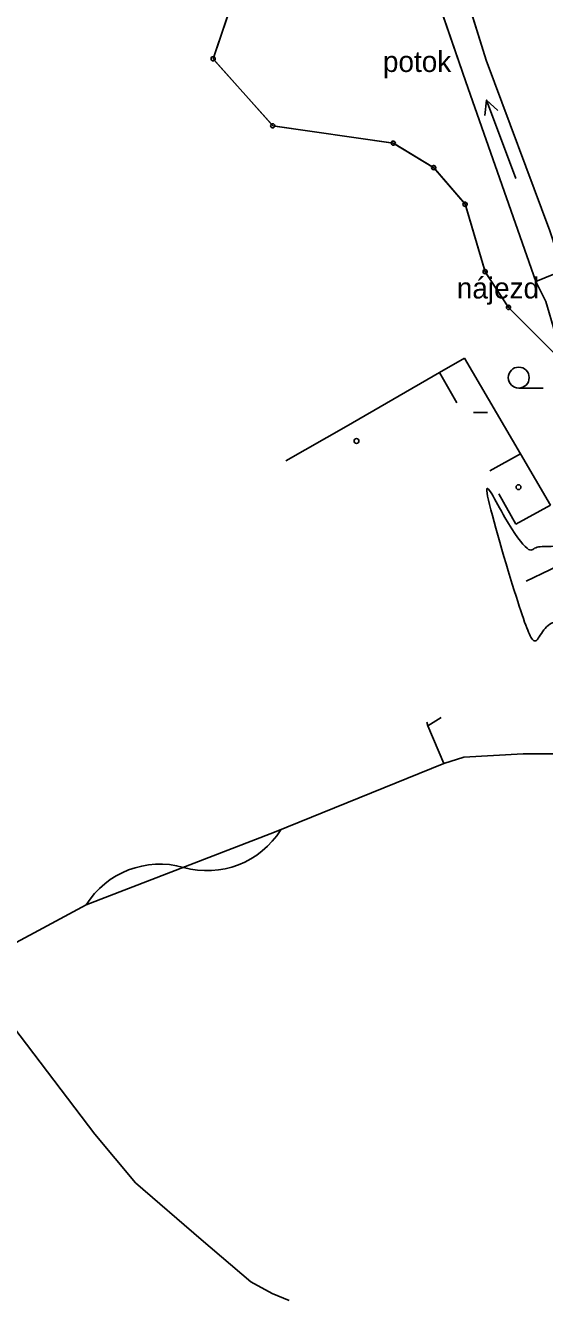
# Model space of a CAD drawing. Extents: x -495905 to -478420, y -1113297 to -1107716.
# Drawn here: x -481770.6 to -481696, y -1112689.1 to -1112506 of the extents above; entities that cross this region are included whole.
import ezdxf

# ---------------------------------------------------------------- set-up
doc = ezdxf.new("R2010")
doc.units = 0
for name, color, linetype in [('01_OBVOD PÚ', 7, 'Continuous'), ('07_SDĚLOVACÍ_P', 7, 'Continuous'), ('2D_VRSTEVNICE', 7, 'Continuous'), ('ttp', 7, 'Continuous'), ('VODNÍ PLOCHY', 7, 'Continuous'), ('zahrada', 7, 'Continuous'), ('zamereni', 7, 'Continuous')]:
    doc.layers.add(name, color=color, linetype=linetype)

msp = doc.modelspace()

# ---------------------------------------------------------------- linework, layer by layer
at = {"layer": '01_OBVOD PÚ'}
for p, q in [((-481740.35, -1112501.15), (-481743.63, -1112510.83)), ((-481743.63, -1112510.83), (-481735.06, -1112520.45)), ((-481735.06, -1112520.45), (-481717.74, -1112522.94)), ((-481717.74, -1112522.94), (-481711.93, -1112526.46)), ((-481711.93, -1112526.46), (-481707.43, -1112531.71)), ((-481707.43, -1112531.71), (-481704.55, -1112541.39)), ((-481704.55, -1112541.39), (-481701.19, -1112546.52)), ((-481701.19, -1112546.52), (-481688.27, -1112559.47))]:
    msp.add_line(p, q, dxfattribs=at)
at = {"layer": '07_SDĚLOVACÍ_P'}
for points in [[(-481712.8, -1112606.58), (-481712.93, -1112606.07)], [(-481712.8, -1112606.58), (-481712.93, -1112606.07)], [(-481712.8, -1112606.58), (-481710.84, -1112605.38)], [(-481712.8, -1112606.58), (-481710.84, -1112605.38)], [(-481712.8, -1112606.58), (-481710.46, -1112612.02)], [(-481712.8, -1112606.58), (-481710.46, -1112612.02)], [(-481710.46, -1112612.02), (-481707.59, -1112611.08), (-481699.1, -1112610.61), (-481694.19, -1112610.61)], [(-481710.46, -1112612.02), (-481707.59, -1112611.08), (-481699.1, -1112610.61), (-481694.19, -1112610.61)], [(-481778.21, -1112641.05), (-481761.88, -1112632.31), (-481734.79, -1112621.86), (-481710.46, -1112612.02)], [(-481778.21, -1112641.05), (-481761.88, -1112632.31), (-481734.79, -1112621.86), (-481710.46, -1112612.02)], [(-481778.21, -1112641.05), (-481777.27, -1112643.35), (-481760.62, -1112665.19), (-481754.77, -1112672.2), (-481745.33, -1112680.31), (-481738.22, -1112686.39), (-481735.15, -1112688.09), (-481732.69, -1112689.09)], [(-481778.21, -1112641.05), (-481777.27, -1112643.35), (-481760.62, -1112665.19), (-481754.77, -1112672.2), (-481745.33, -1112680.31), (-481738.22, -1112686.39), (-481735.15, -1112688.09), (-481732.69, -1112689.09)]]:
    msp.add_lwpolyline(points, dxfattribs=at)
for centre, start, end in [((-481744.49, -1112614.88), 254.2248, 327.9646), ((-481751.28, -1112638.94), 74.2248, 147.9646)]:
    msp.add_arc(centre, 12.5, start, end, dxfattribs=at)
at = {"layer": '2D_VRSTEVNICE'}
msp.add_open_spline([(-481687.66, -1112587.48), (-481691.02, -1112591.04), (-481691.22, -1112591.35), (-481691.43, -1112591.65), (-481691.71, -1112591.89), (-481695.05, -1112591.36), (-481697.14, -1112594.4), (-481698.42, -1112593.88), (-481706.11, -1112567.84), (-481699.45, -1112581.31), (-481697.08, -1112580.95), (-481688.52, -1112580.41), (-481688.35, -1112580.48), (-481688.34, -1112580.5), (-481688.33, -1112580.51), (-481687.9, -1112580.3), (-481686.25, -1112579.51)], degree=2, dxfattribs=at)
at = {"layer": 'ttp'}
msp.add_lwpolyline([(-481745.41, -1112326.67), (-481731.62, -1112342.94), (-481710.15, -1112381.09), (-481694.25, -1112410.3), (-481690.91, -1112428.31), (-481694.92, -1112443.05), (-481703.11, -1112452.03), (-481703.4, -1112458.54), (-481705.81, -1112468.77), (-481708.15, -1112487.44), (-481707.44, -1112501.15), (-481704.38, -1112511.03), (-481695.23, -1112535.55), (-481693.37, -1112541.22), (-481684.83, -1112543.95), (-481684.47, -1112529.55), (-481677.3, -1112512.25), (-481651.66, -1112466.46), (-481636.72, -1112441.92), (-481622.83, -1112411.48), (-481609.13, -1112377.37), (-481594.85, -1112348.16), (-481574.5, -1112329.88)], dxfattribs=at)
at = {"layer": 'VODNÍ PLOCHY'}
msp.add_lwpolyline([(-481697.24, -1112542.8), (-481693.37, -1112541.22), (-481695.23, -1112535.55), (-481704.38, -1112511.03), (-481707.44, -1112501.15), (-481708.15, -1112487.44), (-481705.81, -1112468.77), (-481703.4, -1112458.54), (-481703.11, -1112452.03), (-481708.74, -1112454.65), (-481711.34, -1112480.54), (-481712.06, -1112500.32), (-481707.31, -1112514.14), (-481697.24, -1112542.8)], dxfattribs=at)
at = {"layer": 'zahrada'}
for points in [[(-481700.98, -1112546.73), (-481693.24, -1112554.49), (-481695.81, -1112545.67), (-481697.24, -1112542.8), (-481707.31, -1112514.14), (-481712.06, -1112500.32), (-481711.71, -1112490.6)], [(-481740.45, -1112501.43), (-481743.53, -1112510.55)], [(-481743.43, -1112511.05), (-481735.26, -1112520.23)], [(-481734.76, -1112520.49), (-481718.04, -1112522.9)], [(-481717.48, -1112523.1), (-481712.19, -1112526.3)], [(-481711.73, -1112526.69), (-481707.63, -1112531.48)], [(-481707.34, -1112532), (-481704.64, -1112541.1)], [(-481704.39, -1112541.64), (-481701.35, -1112546.27)]]:
    msp.add_lwpolyline(points, dxfattribs=at)
for centre, start, end in [((-481743.63, -1112510.83), 0, 71.2814), ((-481743.63, -1112510.83), 311.6963, 0), ((-481735.06, -1112520.45), 0, 131.6963), ((-481735.06, -1112520.45), 351.819, 0), ((-481717.74, -1112522.94), 0, 171.819), ((-481717.74, -1112522.94), 328.7903, 0), ((-481711.93, -1112526.46), 0, 148.7903), ((-481711.93, -1112526.46), 310.6013, 0), ((-481707.43, -1112531.71), 0, 130.6013), ((-481707.43, -1112531.71), 286.5688, 0), ((-481704.55, -1112541.39), 0, 106.5688), ((-481704.55, -1112541.39), 303.2236, 0), ((-481701.19, -1112546.52), 0, 123.2236), ((-481701.19, -1112546.52), 314.9336, 0)]:
    msp.add_arc(centre, 0.3, start, end, dxfattribs=at)
at = {"layer": 'zamereni'}
for p, q in [((-481712.06, -1112500.32), (-481707.31, -1112514.14)), ((-481704.38, -1112511.03), (-481707.44, -1112501.15)), ((-481695.23, -1112535.55), (-481704.38, -1112511.03)), ((-481707.31, -1112514.14), (-481697.24, -1112542.8)), ((-481700.15, -1112527.99), (-481704.35, -1112516.75)), ((-481697.24, -1112542.8), (-481693.37, -1112541.22)), ((-481695.81, -1112545.67), (-481697.24, -1112542.8)), ((-481707.53, -1112553.81), (-481711.1, -1112555.86)), ((-481699.47, -1112567.55), (-481707.53, -1112553.81)), ((-481724.53, -1112563.6), (-481711.1, -1112555.86)), ((-481708.61, -1112560.2), (-481711.1, -1112555.86)), ((-481696.22, -1112558.1), (-481699.72, -1112558.1)), ((-481706.23, -1112561.63), (-481704.23, -1112561.63)), ((-481733.16, -1112568.55), (-481724.53, -1112563.6)), ((-481699.47, -1112567.55), (-481703.85, -1112569.96)), ((-481695.15, -1112574.93), (-481699.47, -1112567.55)), ((-481700.12, -1112577.63), (-481702.6, -1112573.29)), ((-481700.12, -1112577.63), (-481695.15, -1112574.93)), ((-481698.63, -1112585.8), (-481688.24, -1112580.86))]:
    msp.add_line(p, q, dxfattribs=at)
msp.add_lwpolyline([(-481704.59, -1112518.97), (-481704.35, -1112516.75), (-481702.71, -1112518.27)], dxfattribs=at)
for centre, radius in [((-481743.63, -1112510.83), 0.3), ((-481735.06, -1112520.45), 0.3), ((-481717.74, -1112522.94), 0.3), ((-481711.93, -1112526.46), 0.3), ((-481707.43, -1112531.71), 0.3), ((-481704.55, -1112541.39), 0.3), ((-481701.19, -1112546.52), 0.3), ((-481699.72, -1112556.6), 1.5), ((-481723.03, -1112565.7), 0.35), ((-481699.76, -1112572.33), 0.35)]:
    msp.add_circle(centre, radius, dxfattribs=at)

# ---------------------------------------------------------------- texts
for s, p in [('potok', (-481719.23, -1112512.72)), ('nájezd', (-481708.62, -1112545.24))]:
    msp.add_text(s, height=3, dxfattribs=at).set_placement(p)

doc.saveas('drawing.dxf')
